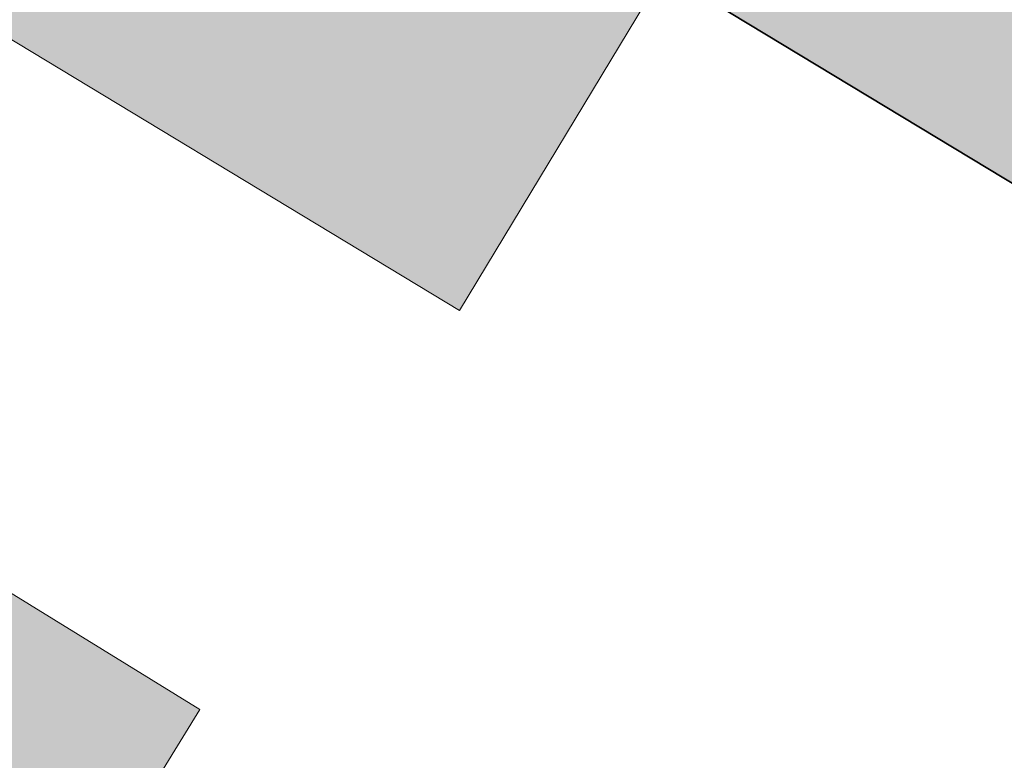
# Model space of a CAD drawing. Header units: metres. Extents: x 125349 to 128236, y 501602 to 503797.
# Tile 481 of 656: x 127237 to 127245, y 502192 to 502198. Entities that reach past the tile are written whole.
import ezdxf

# ---------------------------------------------------------------- set-up
doc = ezdxf.new("R2010")
doc.units = ezdxf.units.M
for name, color, linetype, lineweight in [('B-WE-OG-BEBOUWING-GV', 7, 'CONTINUOUS', 35), ('B-WE-OG-BEBOUWING_OVERBOUWING-GV', 7, 'CONTINUOUS', 18), ('B-WE-OG-BEBOUWING_SCHUUR-GV', 7, 'CONTINUOUS', 18), ('B-WE-OG-TERREIN_ERF-GV', 7, 'CONTINUOUS', 18)]:
    doc.layers.add(name, color=color, linetype=linetype, lineweight=lineweight)
for name, color, linetype, lineweight, true_color in [('B-WE-OG-BEBOUWING-V', 7, 'CONTINUOUS', 18, 0xcc646e), ('B-WE-OG-BEBOUWING_OVERBOUWING-V', 7, 'CONTINUOUS', 18, 0xcc646e), ('B-WE-OG-BEBOUWING_SCHUUR-V', 7, 'CONTINUOUS', 18, 0xcc646e)]:
    doc.layers.add(name, color=color, linetype=linetype, lineweight=lineweight, true_color=true_color)

msp = doc.modelspace()

# ---------------------------------------------------------------- hatches: boundary and pattern name
at = {"layer": 'B-WE-OG-BEBOUWING-V'}
msp.add_hatch(color=256, dxfattribs=at).paths.add_polyline_path([(127242.343, 502198.2), (127247.009, 502195.378), (127253.36, 502205.87), (127250.58, 502207.55), (127252.55, 502210.81), (127250.66, 502211.95)])
at = {"layer": 'B-WE-OG-BEBOUWING_OVERBOUWING-V'}
msp.add_hatch(color=256, dxfattribs=at).paths.add_polyline_path([(127237.855, 502200.914), (127236.166, 502198.121), (127240.523, 502195.487), (127242.211, 502198.28)])
at = {"layer": 'B-WE-OG-BEBOUWING_SCHUUR-V'}
msp.add_hatch(color=256, dxfattribs=at).paths.add_polyline_path([(127234.189, 502194.771), (127231.606, 502190.579), (127235.795, 502187.998), (127238.378, 502192.191)])

# ---------------------------------------------------------------- linework, layer by layer
at = {"layer": 'B-WE-OG-BEBOUWING-GV', "flags": 128}
msp.add_lwpolyline([(127242.343, 502198.2), (127247.009, 502195.378), (127253.36, 502205.87), (127250.58, 502207.55), (127252.55, 502210.81), (127250.66, 502211.95)], close=True, dxfattribs=at)
at = {"layer": 'B-WE-OG-BEBOUWING_OVERBOUWING-GV', "flags": 128}
msp.add_lwpolyline([(127237.855, 502200.914), (127236.166, 502198.121), (127240.523, 502195.487), (127242.211, 502198.28)], close=True, dxfattribs=at)
at = {"layer": 'B-WE-OG-BEBOUWING_SCHUUR-GV', "flags": 128}
msp.add_lwpolyline([(127234.189, 502194.771), (127231.606, 502190.579), (127235.795, 502187.998), (127238.378, 502192.191)], close=True, dxfattribs=at)
at = {"layer": 'B-WE-OG-TERREIN_ERF-GV', "flags": 128}
msp.add_lwpolyline([(127271.72, 502183.96), (127267.101, 502186.749), (127267.1, 502186.75), (127262.49, 502189.54), (127260.934, 502186.958), (127256.299, 502189.761), (127251.688, 502192.549), (127247.009, 502195.378), (127242.343, 502198.2), (127237.722, 502200.994), (127233.117, 502203.779)], dxfattribs=at)

doc.saveas('drawing.dxf')
